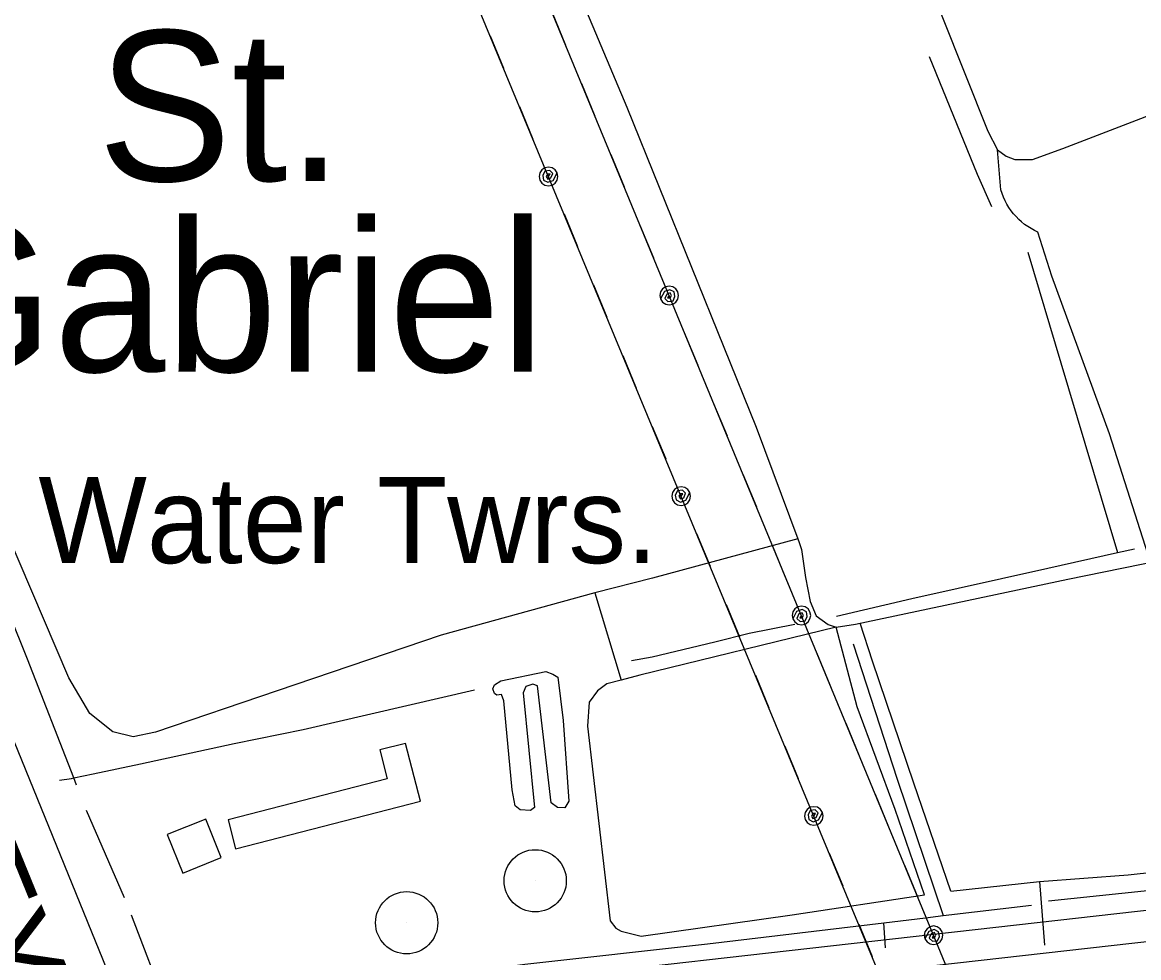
# Model space of a CAD drawing. Extents: x 3329332 to 3367211, y 631066 to 656469.
# Drawn here: x 3354673 to 3355751, y 639736 to 640639 of the extents above; entities that cross this region are included whole.
import ezdxf

# ---------------------------------------------------------------- set-up
doc = ezdxf.new("R2010")
doc.units = 0
for name, color, linetype in [('V-BLDG-OTLN', 7, 'Continuous'), ('V-DOMW-IDEN', 7, 'Continuous'), ('V-DOMW-TANK', 7, 'Continuous'), ('V-DTCH-CNTR', 7, 'Continuous'), ('V-RAIL-IDEN', 7, 'Continuous'), ('V-ROAD-CNTR', 7, 'Continuous'), ('V-TOPO-GNAM-IDEN', 7, 'Continuous'), ('V-TOPO-SHOR', 7, 'Continuous'), ('V-UTIL-LINE', 7, 'Continuous')]:
    doc.layers.add(name, color=color, linetype=linetype)

msp = doc.modelspace()

# ---------------------------------------------------------------- linework, layer by layer
at = {"layer": 'V-BLDG-OTLN'}
for points in [[(3354879.4, 639841.4), (3355057.7, 639887.3), (3355043.3, 639943.1), (3355018.6, 639936.8), (3355025.8, 639908.9), (3354872.2, 639869.4)], [(3354813.4, 639855.1), (3354828.3, 639818), (3354865.4, 639833), (3354850.5, 639870.1)]]:
    msp.add_lwpolyline(points, close=True, dxfattribs=at)
at = {"layer": 'V-DOMW-TANK'}
for p, q in [((3355168.6, 639810.5), (3355168.6, 639810.5)), ((3355044.5, 639770), (3355044.5, 639770))]:
    msp.add_line(p, q, dxfattribs=at)
for centre in [(3355168.6, 639810.5), (3355044.5, 639770)]:
    msp.add_circle(centre, 30, dxfattribs=at)
at = {"layer": 'V-DTCH-CNTR'}
msp.add_line((3355618, 640477), (3355614.7, 640515.8), dxfattribs=at)
for points in [[(3355682.6, 640101.4), (3355788.5, 640123.1), (3355952.6, 640158.2), (3356046.6, 640176.9), (3356030.5, 640260.9), (3356016.2, 640321.8), (3355984.8, 640411.6), (3355961.7, 640490.8), (3355927.5, 640613.3), (3355887.9, 640740.7), (3355861, 640832.6), (3355823.9, 640959.6), (3355781.6, 641099.8), (3355732.8, 641232.9), (3355701.7, 641342.6), (3355695.4, 641360.5)], [(3355343, 641212.6), (3355357.2, 641144.8), (3355370, 641109.3), (3355442.8, 640941.8), (3355538.9, 640701), (3355605.6, 640533.6), (3355614.7, 640515.8), (3355623.1, 640509.6), (3355631.5, 640506.4), (3355648.5, 640506.3), (3355677.8, 640516.9)], [(3355030.3, 641080.2), (3355053.9, 641036.2), (3355075.9, 640985.3), (3355140.3, 640834), (3355257, 640556.9), (3355381.9, 640248.2), (3355422.2, 640140.4), (3355423.5, 640137), (3355425.7, 640130.1), (3355429.4, 640103.1), (3355433.9, 640080), (3355439.9, 640066.1), (3355451.4, 640057.6), (3355459.1, 640055.2), (3355477.6, 640058.2), (3355682.6, 640101.4)], [(3355226, 640088.3), (3355077.8, 640047.4), (3354919.6, 639993.6), (3354802, 639954), (3354780.6, 639949.5), (3354760.8, 639954.2), (3354738.8, 639971.9), (3354718.5, 640006.3), (3354670.4, 640118.7), (3354585.6, 640316.7), (3354488.9, 640552.9), (3354404.9, 640765.4), (3354389, 640806.4)], [(3355677.8, 640516.9), (3355834.2, 640577), (3355927.5, 640613.3)], [(3355653.9, 640436.3), (3355650.5, 640437.9), (3355647.2, 640439.7), (3355644.1, 640441.7), (3355641, 640443.8), (3355638.1, 640446.1), (3355635.3, 640448.6), (3355632.7, 640451.3), (3355630.2, 640454.1), (3355627.9, 640457), (3355625.8, 640460.1), (3355623.8, 640463.3), (3355622.1, 640466.6), (3355620.5, 640470), (3355619.2, 640473.5), (3355618, 640477)], [(3355762.6, 640117.8), (3355722.9, 640241.8), (3355667.4, 640393.8), (3355653.9, 640436.3)], [(3355655.3, 639809.9), (3355741, 639816.1), (3355861.2, 639829.3), (3355997.8, 639845.9), (3356128.9, 639859.4), (3356099.5, 639987.6), (3356058.2, 640135.9), (3356046.6, 640176.9)], [(3355422.2, 640140.4), (3355281.7, 640102.4), (3355226, 640088.3), (3355251.6, 640004.1)], [(3355459.1, 640055.2), (3355269.5, 640008.8), (3355251.6, 640004.1), (3355237.8, 640000.5), (3355228.6, 639993.6), (3355220.8, 639982.9), (3355219.1, 639959.8), (3355240.9, 639771.9), (3355246.3, 639764.9), (3355251.6, 639761.8), (3355270.8, 639757.1), (3355416.5, 639777.6), (3355544.3, 639796.8)], [(3355544.3, 639796.8), (3355515.9, 639879.3), (3355479.2, 639978.2), (3355459.1, 640055.2)], [(3355569.8, 639800.5), (3355534.1, 639904.8), (3355494.1, 640022.3), (3355482.4, 640059.2)], [(3355569.8, 639800.5), (3355655.3, 639809.9), (3355660.2, 639748.3)]]:
    msp.add_lwpolyline(points, dxfattribs=at)
at = {"layer": 'V-ROAD-CNTR'}
for points in [[(3355130.2, 638809.5), (3354961, 639219.6), (3354586.9, 640137.7), (3354215.3, 641035.3)], [(3354781, 639672), (3355869.6, 639794.7), (3357073.6, 639929.1), (3358172.2, 640052.6), (3359141.9, 640163.3), (3359991.2, 640258.6), (3360013.5, 640258.2), (3360031.6, 640252), (3360046.7, 640241.1), (3360059.5, 640227.1), (3360065.7, 640202.3), (3360103.5, 639891.7)], [(3355236.8, 639693.2), (3355873, 639764.9), (3357076.9, 639899.3), (3357151.1, 639907.6)]]:
    msp.add_lwpolyline(points, dxfattribs=at)
msp.add_arc((3353723.3, 639163.6), 957.8, 6.4929, 37.071, dxfattribs=at)
at = {"layer": 'V-TOPO-SHOR'}
for p, q in [((3354725.9, 639902.6), (3354723.2, 639909.7)), ((3354735, 639878.6), (3354771.8, 639794.5)), ((3355506.6, 639745.8), (3355505.1, 639770))]:
    msp.add_line(p, q, dxfattribs=at)
for points in [[(3354723.2, 639909.7), (3354678.4, 640024.2), (3354605.6, 640205.3), (3354540.2, 640355.6), (3354458.9, 640557.6), (3354383.7, 640734.9), (3354363.9, 640784.4)], [(3355548.9, 640605.9), (3355595.2, 640492.1), (3355608.9, 640461.1)], [(3355644.1, 640416.9), (3355675.8, 640310.1), (3355730.6, 640127.3)], [(3355459.3, 640065.7), (3355532, 640082.9), (3355663.4, 640112.2), (3355730.6, 640127.3), (3355746.9, 640130.9)], [(3355261.4, 640023), (3355281.5, 640026.7), (3355341.8, 640041), (3355375, 640049.3), (3355419.1, 640058.2)], [(3355475.5, 640039.1), (3355518.1, 639908.4), (3355562.3, 639776.9)], [(3355138.4, 639984.1), (3355136.1, 639990.3), (3355131.5, 639989.5), (3355129.2, 639991.1), (3355127.7, 639995.8), (3355129.3, 639999.6), (3355135.5, 640003.4), (3355178.8, 640012.4), (3355185.7, 640010), (3355190.3, 640006.9), (3355195.4, 639965.2), (3355201.1, 639887.2), (3355197.2, 639881), (3355190.2, 639881.1), (3355184.1, 639885.7), (3355170.9, 639998.5), (3355166.3, 640000.1), (3355159.4, 639997.9), (3355157, 639991.7), (3355167.8, 639881.2), (3355164, 639878.2), (3355153.9, 639879), (3355149.3, 639882.9), (3355146.3, 639898.4), (3355138.4, 639984.1)], [(3354709.4, 639907.7), (3354721, 639909.2), (3354723.2, 639909.7), (3354741.9, 639913.7), (3354787.5, 639923.4), (3354878, 639942.9), (3354944.5, 639956.3), (3355109.9, 639994.6)], [(3355664.1, 639791.3), (3355805.5, 639805.8), (3355974.8, 639824.9), (3356091.5, 639840.5), (3356174.6, 639849.8)], [(3354778.5, 639777.7), (3354813, 639687.5), (3354817.5, 639685.2), (3354825.1, 639685.9), (3354957.1, 639702.6), (3355158.6, 639730.2), (3355334.8, 639749.6), (3355505.1, 639770), (3355545.4, 639774.8), (3355562.3, 639776.9), (3355647.6, 639787.1)]]:
    msp.add_lwpolyline(points, dxfattribs=at)
at = {"layer": 'V-UTIL-LINE'}
for points in [[(3356375, 637770.1), (3355057, 640957.9)], [(3356319.9, 637747.2), (3354997, 640934.2)], [(3355198.2, 640616.4), (3355185.2, 640647.8)], [(3355125, 640625.8), (3355138.1, 640594.4)], [(3355226.5, 640548), (3355213.5, 640579.4)], [(3355153.4, 640557.4), (3355166.4, 640526)], [(3355254.7, 640479.6), (3355241.8, 640511)], [(3355181.4, 640490), (3355183, 640492.4), (3355180.6, 640492.3), (3355179.2, 640490), (3355180.6, 640487.4), (3355183.8, 640488.6), (3355185.7, 640492.9), (3355182.6, 640495.8), (3355177.8, 640495.2), (3355175.8, 640491), (3355176.6, 640486.6), (3355180.8, 640484.4), (3355186, 640486.2), (3355189.7, 640493.5), (3355187.8, 640496.4), (3355184.8, 640498.3), (3355181.4, 640499), (3355177.9, 640498.3), (3355175, 640496.4), (3355173.1, 640493.4), (3355172.4, 640490), (3355173.1, 640486.6), (3355175, 640483.6), (3355178, 640481.7), (3355181.4, 640481), (3355184.9, 640481.7), (3355187.8, 640483.6), (3355189.7, 640486.6), (3355190.4, 640490), (3355189.7, 640493.5)], [(3355196.4, 640454), (3355209.4, 640422.6)], [(3355283, 640411.2), (3355270, 640442.6)], [(3355224.7, 640385.6), (3355237.8, 640354.2)], [(3355297.9, 640375.2), (3355296.4, 640372.8), (3355298.7, 640372.9), (3355300.1, 640375.2), (3355298.7, 640377.8), (3355295.5, 640376.6), (3355293.6, 640372.3), (3355296.7, 640369.4), (3355301.6, 640370), (3355303.5, 640374.2), (3355302.7, 640378.6), (3355298.5, 640380.8), (3355293.3, 640379), (3355289.6, 640371.8), (3355291.5, 640368.8), (3355294.5, 640366.9), (3355297.9, 640366.2), (3355301.4, 640366.9), (3355304.3, 640368.8), (3355306.2, 640371.7), (3355306.9, 640375.2), (3355306.2, 640378.6), (3355304.3, 640381.6), (3355301.4, 640383.5), (3355297.9, 640384.2), (3355294.5, 640383.5), (3355291.6, 640381.6), (3355289.6, 640378.6), (3355288.9, 640375.2), (3355289.6, 640371.8)], [(3355325.8, 640307.7), (3355312.8, 640339.1)], [(3355253.1, 640317.3), (3355266.1, 640285.9)], [(3355354.1, 640239.3), (3355341.1, 640270.7)], [(3355281.5, 640248.9), (3355294.5, 640217.5)], [(3355382.4, 640170.9), (3355369.4, 640202.4)], [(3355309.4, 640181.5), (3355311, 640183.9), (3355308.7, 640183.9), (3355307.3, 640181.5), (3355308.7, 640178.9), (3355311.9, 640180.1), (3355313.8, 640184.4), (3355310.6, 640187.3), (3355305.8, 640186.7), (3355303.8, 640182.5), (3355304.6, 640178.1), (3355308.9, 640175.9), (3355314.1, 640177.7), (3355317.8, 640185), (3355315.8, 640187.9), (3355312.9, 640189.8), (3355309.4, 640190.5), (3355306, 640189.8), (3355303.1, 640187.9), (3355301.1, 640185), (3355300.4, 640181.5), (3355301.1, 640178.1), (3355303.1, 640175.2), (3355306, 640173.2), (3355309.5, 640172.5), (3355312.9, 640173.2), (3355315.8, 640175.2), (3355317.8, 640178.1), (3355318.4, 640181.5), (3355317.8, 640185)], [(3355324.4, 640145.5), (3355337.4, 640114.1)], [(3355410.6, 640102.6), (3355397.6, 640134)], [(3355352.8, 640077.2), (3355365.8, 640045.8)], [(3355425.5, 640066.5), (3355424, 640064.1), (3355426.3, 640064.2), (3355427.7, 640066.5), (3355426.3, 640069.1), (3355423.1, 640068), (3355421.2, 640063.7), (3355424.3, 640060.8), (3355429.2, 640061.4), (3355431.1, 640065.5), (3355430.4, 640069.9), (3355426.1, 640072.2), (3355420.9, 640070.4), (3355417.2, 640063.1), (3355419.2, 640060.2), (3355422.1, 640058.2), (3355425.5, 640057.5), (3355429, 640058.2), (3355431.9, 640060.2), (3355433.8, 640063.1), (3355434.5, 640066.5), (3355433.8, 640070), (3355431.9, 640072.9), (3355429, 640074.8), (3355425.5, 640075.5), (3355422.1, 640074.9), (3355419.2, 640072.9), (3355417.2, 640070), (3355416.5, 640066.5), (3355417.2, 640063.1)], [(3355453.4, 639999.1), (3355440.4, 640030.5)], [(3355381.1, 640008.8), (3355394.2, 639977.4)], [(3355481.7, 639930.7), (3355468.7, 639962.1)], [(3355409.5, 639940.5), (3355422.5, 639909.1)], [(3355510, 639862.3), (3355497, 639893.7)], [(3355437.5, 639873), (3355439.1, 639875.5), (3355436.7, 639875.4), (3355435.3, 639873), (3355436.7, 639870.5), (3355439.9, 639871.6), (3355441.8, 639875.9), (3355438.7, 639878.8), (3355433.9, 639878.2), (3355431.9, 639874.1), (3355432.7, 639869.7), (3355436.9, 639867.4), (3355442.1, 639869.2), (3355445.8, 639876.5), (3355443.9, 639879.4), (3355440.9, 639881.4), (3355437.5, 639882), (3355434, 639881.4), (3355431.1, 639879.4), (3355429.2, 639876.5), (3355428.5, 639873), (3355429.2, 639869.6), (3355431.1, 639866.7), (3355434.1, 639864.7), (3355437.5, 639864), (3355440.9, 639864.7), (3355443.9, 639866.7), (3355445.8, 639869.6), (3355446.5, 639873.1), (3355445.8, 639876.5)], [(3355452.4, 639837), (3355465.5, 639805.6)], [(3355538.2, 639793.9), (3355525.3, 639825.3)], [(3355480.8, 639768.7), (3355493.9, 639737.3)], [(3355553.1, 639757.9), (3355551.6, 639755.5), (3355553.9, 639755.5), (3355555.3, 639757.9), (3355553.9, 639760.5), (3355550.7, 639759.3), (3355548.8, 639755), (3355552, 639752.1), (3355556.8, 639752.7), (3355558.7, 639756.8), (3355558, 639761.3), (3355553.7, 639763.5), (3355548.5, 639761.7), (3355544.8, 639754.4), (3355546.8, 639751.5), (3355549.7, 639749.6), (3355553.1, 639748.9), (3355556.6, 639749.6), (3355559.5, 639751.5), (3355561.5, 639754.4), (3355562.1, 639757.9), (3355561.5, 639761.3), (3355559.5, 639764.2), (3355556.6, 639766.2), (3355553.1, 639766.9), (3355549.7, 639766.2), (3355546.8, 639764.2), (3355544.8, 639761.3), (3355544.1, 639757.9), (3355544.8, 639754.4)]]:
    msp.add_lwpolyline(points, dxfattribs=at)

# ---------------------------------------------------------------- texts
at = {"layer": 'V-DOMW-IDEN'}
msp.add_text('Water Twrs.', height=83, dxfattribs=at).set_placement((3354689, 640117))
at = {"layer": 'V-RAIL-IDEN'}
msp.add_text('VALLEY)', height=83, rotation=292.1861, dxfattribs=at).set_placement((3354483.6, 640078.9))
at = {"layer": 'V-TOPO-GNAM-IDEN'}
for s, p in [('St.', (3354746.1, 640485.7)), ('Gabriel', (3354553, 640301.6))]:
    msp.add_text(s, height=145, dxfattribs=at).set_placement(p)

doc.saveas('drawing.dxf')
